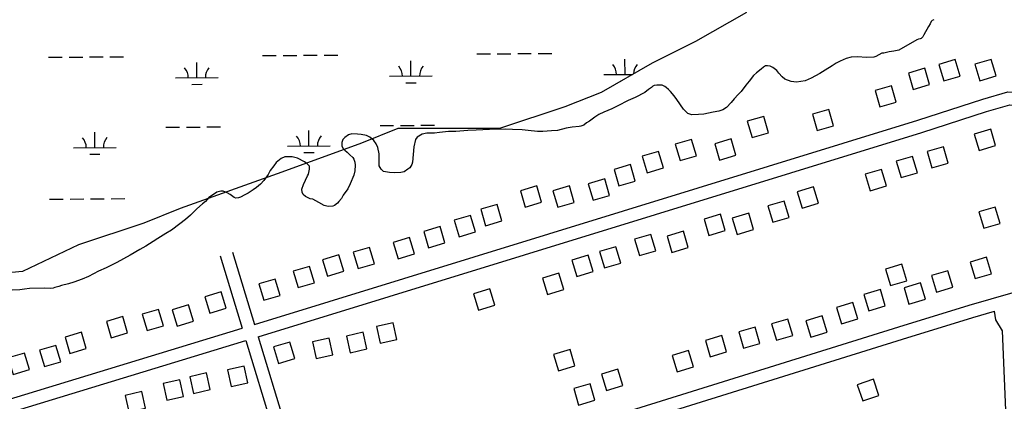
# Model space of a CAD drawing. Extents: x 3540316 to 3578335, y 553172 to 578787.
# Drawn here: x 3561830 to 3564138, y 568641 to 569536 of the extents above; entities that cross this region are included whole.
import ezdxf

# ---------------------------------------------------------------- set-up
doc = ezdxf.new("R2010")
doc.units = 0
for name, color, linetype in [('V-BLDG-OTLN', 7, 'Continuous'), ('V-ROAD-CNTR', 7, 'Continuous'), ('V-SITE-VEGE', 7, 'Continuous'), ('V-WETL-SWMP', 7, 'Continuous')]:
    doc.layers.add(name, color=color, linetype=linetype)

msp = doc.modelspace()

# ---------------------------------------------------------------- linework, layer by layer
at = {"layer": 'V-BLDG-OTLN'}
for points in [[(3564034.3, 569403.6), (3564022.9, 569442), (3563984.6, 569430.6), (3563996, 569392.2)], [(3564118.6, 569404.1), (3564107.3, 569442.5), (3564068.9, 569431.1), (3564080.3, 569392.7)], [(3563963, 569383.5), (3563951.6, 569421.8), (3563913.3, 569410.4), (3563924.7, 569372.1)], [(3563884.7, 569342.6), (3563873.3, 569380.9), (3563835, 569369.5), (3563846.4, 569331.2)], [(3563737.8, 569287.2), (3563726.4, 569325.5), (3563688.1, 569314.1), (3563699.5, 569275.8)], [(3563585.4, 569270.6), (3563574, 569308.9), (3563535.6, 569297.5), (3563547, 569259.2)], [(3564106.1, 569279), (3564067.7, 569267.5), (3564079.2, 569229.2), (3564117.5, 569240.6)], [(3563509, 569217.8), (3563497.6, 569256.2), (3563459.3, 569244.8), (3563470.7, 569206.4)], [(3563416.4, 569216.8), (3563405, 569255.1), (3563366.6, 569243.7), (3563378, 569205.4)], [(3563995.2, 569238), (3563956.9, 569226.5), (3563968.3, 569188.2), (3564006.7, 569199.6)], [(3563338.8, 569188.5), (3563327.4, 569226.9), (3563289.1, 569215.5), (3563300.5, 569177.1)], [(3563922.8, 569215.4), (3563884.5, 569203.9), (3563895.9, 569165.6), (3563934.3, 569177.1)], [(3563272.9, 569157.6), (3563261.5, 569196), (3563223.2, 569184.6), (3563234.6, 569146.2)], [(3563850.4, 569184.8), (3563812.1, 569173.3), (3563823.6, 569135), (3563861.9, 569146.4)], [(3563053.5, 569108), (3563042.1, 569146.3), (3563003.8, 569134.9), (3563015.2, 569096.6)], [(3563129.8, 569107.6), (3563118.4, 569146), (3563080, 569134.6), (3563091.4, 569096.2)], [(3563212.7, 569124), (3563201.3, 569162.4), (3563162.9, 569151), (3563174.3, 569112.6)], [(3563690.8, 569143.9), (3563652.5, 569132.4), (3563663.9, 569094.1), (3563702.2, 569105.6)], [(3562960.4, 569064.3), (3562949, 569102.7), (3562910.7, 569091.3), (3562922.1, 569052.9)], [(3563621.9, 569110.5), (3563583.6, 569099.1), (3563595.1, 569060.8), (3563633.4, 569072.2)], [(3564116.8, 569096.6), (3564078.5, 569085.2), (3564090, 569046.8), (3564128.3, 569058.3)], [(3562898.3, 569038.5), (3562886.9, 569076.9), (3562848.5, 569065.5), (3562859.9, 569027.1)], [(3563472.5, 569079.7), (3563434.2, 569068.2), (3563445.6, 569029.9), (3563484, 569041.4)], [(3563538.8, 569082), (3563500.4, 569070.6), (3563511.9, 569032.2), (3563550.2, 569043.7)], [(3562826.7, 569012.7), (3562815.3, 569051.1), (3562777, 569039.7), (3562788.4, 569001.3)], [(3562755.1, 568986.7), (3562743.7, 569025), (3562705.4, 569013.6), (3562716.8, 568975.3)], [(3563309.4, 569032.6), (3563271.1, 569021.1), (3563282.5, 568982.8), (3563320.8, 568994.3)], [(3563385.9, 569040.1), (3563347.5, 569028.6), (3563359, 568990.3), (3563397.3, 569001.8)], [(3562661.4, 568963.8), (3562650, 569002.1), (3562611.7, 568990.7), (3562623.1, 568952.4)], [(3563227.6, 569003.5), (3563189.2, 568992.1), (3563200.7, 568953.8), (3563239, 568965.2)], [(3562589.8, 568946.3), (3562578.4, 568984.7), (3562540.1, 568973.3), (3562551.5, 568934.9)], [(3563162.7, 568983.7), (3563124.4, 568972.2), (3563135.8, 568933.9), (3563174.2, 568945.4)], [(3564096.4, 568978.8), (3564058.1, 568967.4), (3564069.6, 568929.1), (3564107.9, 568940.5)], [(3562520.9, 568919.2), (3562509.5, 568957.5), (3562471.2, 568946.1), (3562482.6, 568907.8)], [(3563898.2, 568962.4), (3563859.9, 568950.9), (3563871.3, 568912.6), (3563909.7, 568924.1)], [(3563094.1, 568941.5), (3563055.8, 568930), (3563067.3, 568891.7), (3563105.6, 568903.1)], [(3564005.7, 568947.3), (3563967.4, 568935.9), (3563978.9, 568897.5), (3564017.2, 568909)], [(3562440.5, 568889.6), (3562429.1, 568927.9), (3562390.7, 568916.5), (3562402.1, 568878.2)], [(3563941.4, 568919.1), (3563903.1, 568907.7), (3563914.6, 568869.3), (3563952.9, 568880.8)], [(3562314, 568859.6), (3562302.6, 568897.9), (3562264.2, 568886.5), (3562275.6, 568848.2)], [(3562932.3, 568904.9), (3562894, 568893.4), (3562905.5, 568855.1), (3562943.8, 568866.6)], [(3563847.5, 568903.2), (3563809.1, 568891.8), (3563820.6, 568853.4), (3563858.9, 568864.9)], [(3562237.3, 568828.9), (3562225.9, 568867.3), (3562187.5, 568855.9), (3562198.9, 568817.5)], [(3563783.2, 568872.9), (3563744.8, 568861.4), (3563756.3, 568823.1), (3563794.6, 568834.6)], [(3562167, 568818.5), (3562155.6, 568856.8), (3562117.2, 568845.4), (3562128.6, 568807.1)], [(3563711, 568841.7), (3563672.7, 568830.2), (3563684.2, 568791.9), (3563722.5, 568803.4)], [(3562083, 568801.6), (3562071.6, 568839.9), (3562033.2, 568828.5), (3562044.6, 568790.2)], [(3562675, 568777.6), (3562714.1, 568786.4), (3562705.3, 568825.4), (3562666.2, 568816.6)], [(3563630.8, 568834.2), (3563592.5, 568822.7), (3563603.9, 568784.4), (3563642.3, 568795.9)], [(3561986.1, 568765.2), (3561974.7, 568803.5), (3561936.4, 568792.1), (3561947.8, 568753.8)], [(3562604.8, 568755.3), (3562643.8, 568764.1), (3562635, 568803.1), (3562596, 568794.3)], [(3563475.7, 568795.5), (3563437.4, 568784), (3563448.9, 568745.7), (3563487.2, 568757.2)], [(3563553.8, 568815.4), (3563515.5, 568803.9), (3563526.9, 568765.6), (3563565.3, 568777)], [(3561926.1, 568734), (3561914.7, 568772.4), (3561876.4, 568761), (3561887.8, 568722.6)], [(3562463.4, 568780.2), (3562425.1, 568768.7), (3562436.6, 568730.4), (3562474.9, 568741.8)], [(3562525.1, 568741.9), (3562564.1, 568750.7), (3562555.3, 568789.7), (3562516.3, 568780.9)], [(3561852.6, 568716), (3561841.2, 568754.4), (3561802.9, 568743), (3561814.3, 568704.6)], [(3563120, 568762.7), (3563081.6, 568751.2), (3563093.1, 568712.9), (3563131.4, 568724.3)], [(3563397.7, 568760.2), (3563359.4, 568748.8), (3563370.9, 568710.4), (3563409.2, 568721.9)], [(3562237.3, 568659.9), (3562276.4, 568668.7), (3562267.6, 568707.8), (3562228.6, 568699)], [(3562325.9, 568676.1), (3562364.9, 568684.9), (3562356.2, 568723.9), (3562317.1, 568715.1)], [(3563232.4, 568716.7), (3563194.1, 568705.2), (3563205.6, 568666.9), (3563243.9, 568678.3)], [(3562175.2, 568644.1), (3562214.2, 568652.9), (3562205.4, 568692), (3562166.4, 568683.2)], [(3563167.1, 568682.5), (3563128.7, 568671.1), (3563140.2, 568632.7), (3563178.5, 568644.2)], [(3563844.1, 568655.4), (3563831.2, 568693.3), (3563793.4, 568680.4), (3563806.2, 568642.5)], [(3562086.1, 568616.4), (3562125.1, 568625.2), (3562116.3, 568664.2), (3562077.3, 568655.4)]]:
    msp.add_lwpolyline(points, close=True, dxfattribs=at)
at = {"layer": 'V-ROAD-CNTR'}
for points in [[(3563935.5, 569300.1), (3564087.7, 569349.1), (3564146.5, 569366.6), (3564276.3, 569365), (3564358.8, 569367.4)], [(3563944.6, 569271.6), (3564096.5, 569320.4), (3564150.7, 569336.5), (3564276.6, 569335), (3564359.6, 569337.4)], [(3562380.4, 568821.5), (3563935.6, 569300.2)], [(3562389.1, 568792.8), (3563944.5, 569271.5)], [(3562300.3, 568982.2), (3562351.7, 568812.7)], [(3562329, 568990.9), (3562380.4, 568821.5)], [(3563890.8, 568815.6), (3564055.3, 568866.4), (3564158.9, 568896.2)], [(3563899.6, 568787), (3564063.9, 568837.6), (3564115.2, 568852.4)], [(3564152.1, 568314.7), (3564142.9, 568583.3), (3564133.8, 568806.3), (3564117.9, 568832.2), (3564115.2, 568852.4)], [(3560425.8, 568225.1), (3562351.7, 568812.7)], [(3562512.4, 568386.4), (3563890.8, 568815.6)], [(3560434, 568196.2), (3562360.4, 568784)], [(3562360.4, 568784), (3562483.6, 568377.8)], [(3562389.1, 568792.8), (3562512.4, 568386.4)], [(3562521.1, 568357.7), (3563899.7, 568787)]]:
    msp.add_lwpolyline(points, dxfattribs=at)
at = {"layer": 'V-SITE-VEGE'}
for p, q in [((3563969.3, 569533.4), (3563966.6, 569531.2)), ((3563973.1, 569535.6), (3563969.3, 569533.4)), ((3563960.2, 569519.6), (3563949.6, 569499.8)), ((3563963.9, 569525.7), (3563960.2, 569519.6)), ((3563966.6, 569531.2), (3563963.9, 569525.7)), ((3563933.3, 569488.1), (3563890.5, 569464.5)), ((3563937.1, 569490.3), (3563933.3, 569488.1)), ((3563940.4, 569490.4), (3563937.1, 569490.3)), ((3563943.1, 569491.5), (3563940.4, 569490.4)), ((3563947.4, 569495.4), (3563943.1, 569491.5)), ((3563949.6, 569499.8), (3563947.4, 569495.4)), ((3563890.5, 569464.5), (3563879.1, 569461.7)), ((3563767.4, 569444.8), (3563753.3, 569438.6)), ((3563779.4, 569448.2), (3563767.4, 569444.8)), ((3563793.6, 569448.4), (3563779.4, 569448.2)), ((3563814.9, 569447.1), (3563793.6, 569448.4)), ((3563831.8, 569447.9), (3563814.9, 569447.1)), ((3563836.7, 569449.6), (3563831.8, 569447.9)), ((3563851.3, 569456.9), (3563836.7, 569449.6)), ((3563855.7, 569457.5), (3563851.3, 569456.9)), ((3563868.2, 569460.4), (3563855.7, 569457.5)), ((3563879.1, 569461.7), (3563868.2, 569460.4)), ((3563568.4, 569419.6), (3563557.1, 569411.2)), ((3563573.8, 569424.6), (3563568.4, 569419.6)), ((3563578.2, 569427.3), (3563573.8, 569424.6)), ((3563583.1, 569427.4), (3563578.2, 569427.3)), ((3563589.1, 569427), (3563583.1, 569427.4)), ((3563595.1, 569423.8), (3563589.1, 569427)), ((3563604.5, 569416.3), (3563595.1, 569423.8)), ((3563718.1, 569417.3), (3563705.6, 569409.5)), ((3563734.3, 569427.9), (3563718.1, 569417.3)), ((3563743.5, 569433.5), (3563734.3, 569427.9)), ((3563753.3, 569438.6), (3563743.5, 569433.5)), ((3563550.1, 569404.6), (3563539.9, 569391.3)), ((3563557.1, 569411.2), (3563550.1, 569404.6)), ((3563609.5, 569410.3), (3563604.5, 569416.3)), ((3563617.3, 569401.7), (3563609.5, 569410.3)), ((3563623.4, 569396.3), (3563617.3, 569401.7)), ((3563638.2, 569390.5), (3563623.4, 569396.3)), ((3563685.1, 569398.3), (3563671.5, 569392.6)), ((3563705.6, 569409.5), (3563685.1, 569398.3)), ((3563304.3, 569372.1), (3563295.1, 569365.4)), ((3563310.8, 569376.6), (3563304.3, 569372.1)), ((3563314, 569379.9), (3563310.8, 569376.6)), ((3563317.2, 569381.6), (3563314, 569379.9)), ((3563323.2, 569382.2), (3563317.2, 569381.6)), ((3563334.2, 569382.4), (3563323.2, 569382.2)), ((3563336.3, 569381.9), (3563334.2, 569382.4)), ((3563342.4, 569378.7), (3563336.3, 569381.9)), ((3563345.7, 569376.5), (3563342.4, 569378.7)), ((3563351.2, 569371.7), (3563345.7, 569376.5)), ((3563355.7, 569367.4), (3563351.2, 569371.7)), ((3563532.4, 569381.9), (3563521.1, 569367)), ((3563539.9, 569391.3), (3563532.4, 569381.9)), ((3563650.8, 569389.1), (3563638.2, 569390.5)), ((3563671.5, 569392.6), (3563650.8, 569389.1)), ((3563272.9, 569353.7), (3563256.6, 569346.3)), ((3563295.1, 569365.4), (3563272.9, 569353.7)), ((3563364.5, 569357.1), (3563355.7, 569367.4)), ((3563370.7, 569349), (3563364.5, 569357.1)), ((3563385.7, 569325.8), (3563370.7, 569349)), ((3563504.4, 569349.8), (3563497.5, 569341.6)), ((3563514.1, 569360.4), (3563504.4, 569349.8)), ((3563521.1, 569367), (3563514.1, 569360.4)), ((3563218.1, 569326.7), (3563199.1, 569318.8)), ((3563232.2, 569334), (3563218.1, 569326.7)), ((3563256.6, 569346.3), (3563232.2, 569334)), ((3563396.3, 569316.1), (3563385.7, 569325.8)), ((3563486.7, 569329.9), (3563478.6, 569324.4)), ((3563497.5, 569341.6), (3563486.7, 569329.9)), ((3563178.5, 569307), (3563165.5, 569298.1)), ((3563187.7, 569313.1), (3563178.5, 569307)), ((3563199.1, 569318.8), (3563187.7, 569313.1)), ((3563405.6, 569313), (3563396.3, 569316.1)), ((3563420.9, 569313.2), (3563405.6, 569313)), ((3563434, 569314.4), (3563420.9, 569313.2)), ((3563455.2, 569319.1), (3563434, 569314.4)), ((3563468.8, 569321.5), (3563455.2, 569319.1)), ((3563478.6, 569324.4), (3563468.8, 569321.5)), ((3562968.7, 569278.9), (3562931, 569278.4)), ((3562985.1, 569278), (3562968.7, 569278.9)), ((3563110.6, 569281.5), (3563091, 569275.7)), ((3563124.8, 569283.8), (3563110.6, 569281.5)), ((3563141.1, 569285.2), (3563124.8, 569283.8)), ((3563145.5, 569286.3), (3563141.1, 569285.2)), ((3563152.5, 569288.6), (3563145.5, 569286.3)), ((3563158.5, 569293.6), (3563152.5, 569288.6)), ((3563165.5, 569298.1), (3563158.5, 569293.6)), ((3562592.1, 569259.4), (3562587.8, 569254.9)), ((3562600.8, 569265.5), (3562592.1, 569259.4)), ((3562608.4, 569268.3), (3562600.8, 569265.5)), ((3562622.1, 569267.4), (3562608.4, 569268.3)), ((3562630.8, 569267), (3562622.1, 569267.4)), ((3562642.9, 569263.9), (3562630.8, 569267)), ((3562651.1, 569260.2), (3562642.9, 569263.9)), ((3562660, 569252.7), (3562651.1, 569260.2)), ((3562762, 569260.1), (3562757.7, 569254.6)), ((3562773.3, 569267.4), (3562762, 569260.1)), ((3562784.2, 569269.7), (3562773.3, 569267.4)), ((3562802.2, 569270), (3562784.2, 569269.7)), ((3562814.2, 569271.2), (3562802.2, 569270)), ((3562835.5, 569273.7), (3562814.2, 569271.2)), ((3562852.4, 569274), (3562835.5, 569273.7)), ((3562880.2, 569276), (3562852.4, 569274)), ((3562899.9, 569276.8), (3562880.2, 569276)), ((3562931, 569278.4), (3562899.9, 569276.8)), ((3563008, 569277.8), (3562985.1, 569278)), ((3563022.2, 569275.8), (3563008, 569277.8)), ((3563043.6, 569273.4), (3563022.2, 569275.8)), ((3563056.1, 569273.6), (3563043.6, 569273.4)), ((3563076.3, 569275), (3563056.1, 569273.6)), ((3563091, 569275.7), (3563076.3, 569275)), ((3562585.2, 569247.8), (3562584.8, 569239)), ((3562584.8, 569239), (3562588.1, 569233.6)), ((3562587.8, 569254.9), (3562585.2, 569247.8)), ((3562588.1, 569233.6), (3562592, 569229.9)), ((3562665.5, 569245.1), (3562660, 569252.7)), ((3562669.5, 569236.4), (3562665.5, 569245.1)), ((3562672.4, 569221.7), (3562669.5, 569236.4)), ((3562754.1, 569237.6), (3562750.8, 569202.1)), ((3562757.7, 569254.6), (3562754.1, 569237.6)), ((3562443.2, 569210.3), (3562431.3, 569200.8)), ((3562451.4, 569214.2), (3562443.2, 569210.3)), ((3562468.3, 569214.5), (3562451.4, 569214.2)), ((3562481.4, 569210.8), (3562468.3, 569214.5)), ((3562497.4, 569202.3), (3562481.4, 569210.8)), ((3562592, 569229.9), (3562597.5, 569225)), ((3562597.5, 569225), (3562603.6, 569218.6)), ((3562603.6, 569218.6), (3562610.8, 569212.7)), ((3562610.8, 569212.7), (3562613.1, 569208.9)), ((3562672.8, 569193.3), (3562672.4, 569221.7)), ((3562425.4, 569193.1), (3562417.4, 569182.1)), ((3562431.3, 569200.8), (3562425.4, 569193.1)), ((3562503.4, 569198.6), (3562497.4, 569202.3)), ((3562509, 569192.6), (3562503.4, 569198.6)), ((3562509.1, 569185.5), (3562509, 569192.6)), ((3562613.1, 569208.9), (3562615.3, 569201.8)), ((3562615.3, 569201.8), (3562616, 569194.7)), ((3562616, 569194.7), (3562615.6, 569181.6)), ((3562677.3, 569185.2), (3562672.8, 569193.3)), ((3562744.4, 569188.3), (3562740.1, 569185)), ((3562749.2, 569196.6), (3562744.4, 569188.3)), ((3562750.8, 569202.1), (3562749.2, 569196.6)), ((3562412.1, 569172.7), (3562401.9, 569158.9)), ((3562417.4, 569182.1), (3562412.1, 569172.7)), ((3562494.9, 569149.8), (3562504.4, 569169.6)), ((3562504.4, 569169.6), (3562507.1, 569173.5)), ((3562507.1, 569173.5), (3562509.1, 569185.5)), ((3562613.6, 569171.2), (3562604.6, 569151.4)), ((3562615.6, 569181.6), (3562613.6, 569171.2)), ((3562682.8, 569179.8), (3562677.3, 569185.2)), ((3562697.1, 569177.3), (3562682.8, 569179.8)), ((3562707.4, 569176.9), (3562697.1, 569177.3)), ((3562723.3, 569177.7), (3562707.4, 569176.9)), ((3562731.4, 569179.4), (3562723.3, 569177.7)), ((3562740.1, 569185), (3562731.4, 569179.4)), ((3562385.2, 569142.8), (3562377.1, 569136.7)), ((3562394.4, 569150.6), (3562385.2, 569142.8)), ((3562401.9, 569158.9), (3562394.4, 569150.6)), ((3562491.7, 569138.3), (3562494.9, 569149.8)), ((3562604.6, 569151.4), (3562598.8, 569139.3)), ((3562273.6, 569118.9), (3562265.5, 569109.5)), ((3562286.6, 569127.8), (3562273.6, 569118.9)), ((3562292, 569131.7), (3562286.6, 569127.8)), ((3562301.2, 569134), (3562292, 569131.7)), ((3562307.2, 569133.5), (3562301.2, 569134)), ((3562316.6, 569129.8), (3562307.2, 569133.5)), ((3562323.2, 569126.1), (3562316.6, 569129.8)), ((3562332.6, 569119.1), (3562323.2, 569126.1)), ((3562337, 569117.6), (3562332.6, 569119.1)), ((3562343, 569118.2), (3562337, 569117.6)), ((3562347.8, 569119.4), (3562343, 569118.2)), ((3562357.6, 569125), (3562347.8, 569119.4)), ((3562365.2, 569128.9), (3562357.6, 569125)), ((3562377.1, 569136.7), (3562365.2, 569128.9)), ((3562491.8, 569131.2), (3562491.7, 569138.3)), ((3562494.7, 569125.8), (3562491.8, 569131.2)), ((3562499.6, 569121.5), (3562494.7, 569125.8)), ((3562510.6, 569116.2), (3562499.6, 569121.5)), ((3562588.6, 569124.4), (3562584.3, 569116.7)), ((3562598.8, 569139.3), (3562588.6, 569124.4)), ((3562258.5, 569103.9), (3562245.6, 569092.2)), ((3562265.5, 569109.5), (3562258.5, 569103.9)), ((3562517.2, 569114.7), (3562510.6, 569116.2)), ((3562531.5, 569107.2), (3562517.2, 569114.7)), ((3562543.6, 569100.3), (3562531.5, 569107.2)), ((3562552.9, 569098.2), (3562543.6, 569100.3)), ((3562564.4, 569099), (3562552.9, 569098.2)), ((3562568.2, 569100.6), (3562564.4, 569099)), ((3562575.2, 569105.7), (3562568.2, 569100.6)), ((3562577.9, 569109.5), (3562575.2, 569105.7)), ((3562584.3, 569116.7), (3562577.9, 569109.5)), ((3562230.5, 569077.3), (3562218.6, 569067.3)), ((3562245.6, 569092.2), (3562230.5, 569077.3)), ((3562205.7, 569057.3), (3562185.7, 569042.8)), ((3562218.6, 569067.3), (3562205.7, 569057.3)), ((3562172.7, 569034.4), (3562153.7, 569023.2)), ((3562185.7, 569042.8), (3562172.7, 569034.4)), ((3562125.6, 569004.8), (3562111.5, 568997)), ((3562142.9, 569016), (3562125.6, 569004.8)), ((3562153.7, 569023.2), (3562142.9, 569016)), ((3562088.7, 568984.1), (3562057.3, 568966.7)), ((3562111.5, 568997), (3562088.7, 568984.1)), ((3562057.3, 568966.7), (3562032.9, 568954.3)), ((3561991.2, 568934.1), (3561976.5, 568927.9)), ((3562015, 568946.4), (3561991.2, 568934.1)), ((3562032.9, 568954.3), (3562015, 568946.4)), ((3561921.6, 568910.2), (3561912.4, 568907.9)), ((3561928.1, 568912.4), (3561921.6, 568910.2)), ((3561944.4, 568916.5), (3561928.1, 568912.4)), ((3561957, 568920.5), (3561944.4, 568916.5)), ((3561976.5, 568927.9), (3561957, 568920.5)), ((3561830.5, 568902.9), (3561812.5, 568901.5)), ((3561841.4, 568904.1), (3561830.5, 568902.9)), ((3561852.9, 568905.9), (3561841.4, 568904.1)), ((3561887.3, 568906.4), (3561852.9, 568905.9)), ((3561903.1, 568906.1), (3561887.3, 568906.4)), ((3561908.5, 568906.7), (3561903.1, 568906.1)), ((3561912.4, 568907.9), (3561908.5, 568906.7))]:
    msp.add_line(p, q, dxfattribs=at)
at = {"layer": 'V-WETL-SWMP'}
for p, q in [((3563533.7, 569552.6), (3563414.5, 569484.5)), ((3563414.5, 569484.5), (3563312.4, 569433.5)), ((3561897.6, 569447.6), (3561929.6, 569447.8)), ((3561945.6, 569448), (3561977.6, 569448.2)), ((3561993.6, 569448.3), (3562025.6, 569448.6)), ((3562041.5, 569448.7), (3562073.5, 569448.9)), ((3562399.4, 569451.5), (3562431.4, 569451.7)), ((3562447.4, 569451.8), (3562479.4, 569452.1)), ((3562495.4, 569452.2), (3562527.4, 569452.4)), ((3562543.4, 569452.6), (3562575.4, 569452.8)), ((3562901.3, 569455.3), (3562933.3, 569455.6)), ((3562949.3, 569455.7), (3562981.3, 569455.9)), ((3562997.3, 569456.1), (3563029.3, 569456.3)), ((3563045.3, 569456.4), (3563077.3, 569456.7)), ((3563249, 569407.3), (3563248.8, 569443.3)), ((3562245.3, 569399.5), (3562245, 569435.5)), ((3562747.1, 569403.4), (3562746.9, 569439.4)), ((3563312.4, 569433.5), (3563193.2, 569365.4)), ((3562195.3, 569399.1), (3562295.2, 569399.9)), ((3562697.1, 569403), (3562797.1, 569403.8)), ((3563199, 569406.9), (3563266.7, 569407.4)), ((3562233.4, 569384), (3562257.4, 569384.2)), ((3562735.3, 569387.9), (3562759.3, 569388)), ((3563237.2, 569391.7), (3563239.4, 569391.7)), ((3563193.2, 569365.4), (3563108.1, 569331.3)), ((3563108.1, 569331.3), (3562954.9, 569280.3)), ((3562172.7, 569283.5), (3562204.7, 569283.8)), ((3562220.7, 569283.9), (3562252.7, 569284.1)), ((3562268.7, 569284.3), (3562300.7, 569284.5)), ((3562716.6, 569280.3), (3562631.5, 569246.2)), ((3562674.6, 569287.4), (3562706.6, 569287.6)), ((3562835.8, 569280.3), (3562716.6, 569280.3)), ((3562722.6, 569287.8), (3562754.6, 569288)), ((3562770.6, 569288.1), (3562802.6, 569288.4)), ((3562954.9, 569280.3), (3562835.8, 569280.3)), ((3562006, 569235.8), (3562005.8, 569271.8)), ((3562507.9, 569239.7), (3562507.6, 569275.7)), ((3561956, 569235.4), (3562056, 569236.2)), ((3562631.5, 569246.2), (3562444.3, 569178.1)), ((3562457.9, 569239.3), (3562557.9, 569240.1)), ((3561994.2, 569220.3), (3562018.2, 569220.5)), ((3562496, 569224.2), (3562520, 569224.3)), ((3562444.3, 569178.1), (3562205.9, 569093)), ((3561900.1, 569114.9), (3561932.1, 569115.2)), ((3561948.1, 569115.3), (3561980.1, 569115.5)), ((3561996.1, 569115.7), (3562028.1, 569115.9)), ((3562044.1, 569116), (3562076.1, 569116.3)), ((3562205.9, 569093), (3562120.8, 569059)), ((3562120.8, 569059), (3561967.6, 569007.9)), ((3561967.6, 569007.9), (3561836.4, 568945.8)), ((3561836.4, 568945.8), (3561512.6, 568914.2))]:
    msp.add_line(p, q, dxfattribs=at)
for centre, start, end in [((3562190, 569399.6), 359.6699, 41.2135), ((3562300.5, 569400.4), 139.6699, 181.2135), ((3562691.9, 569403.4), 359.6699, 41.2135), ((3562802.4, 569404.3), 139.6699, 181.2135), ((3563193.8, 569407.3), 359.6699, 41.2135), ((3563304.3, 569408.2), 139.6699, 179.1047), ((3561950.8, 569235.9), 359.6699, 41.2135), ((3562061.3, 569236.7), 139.6699, 181.2135), ((3562452.7, 569239.7), 359.6699, 41.2135), ((3562563.2, 569240.6), 139.6699, 181.2135)]:
    msp.add_arc(centre, 35.2, start, end, dxfattribs=at)

doc.saveas('drawing.dxf')
